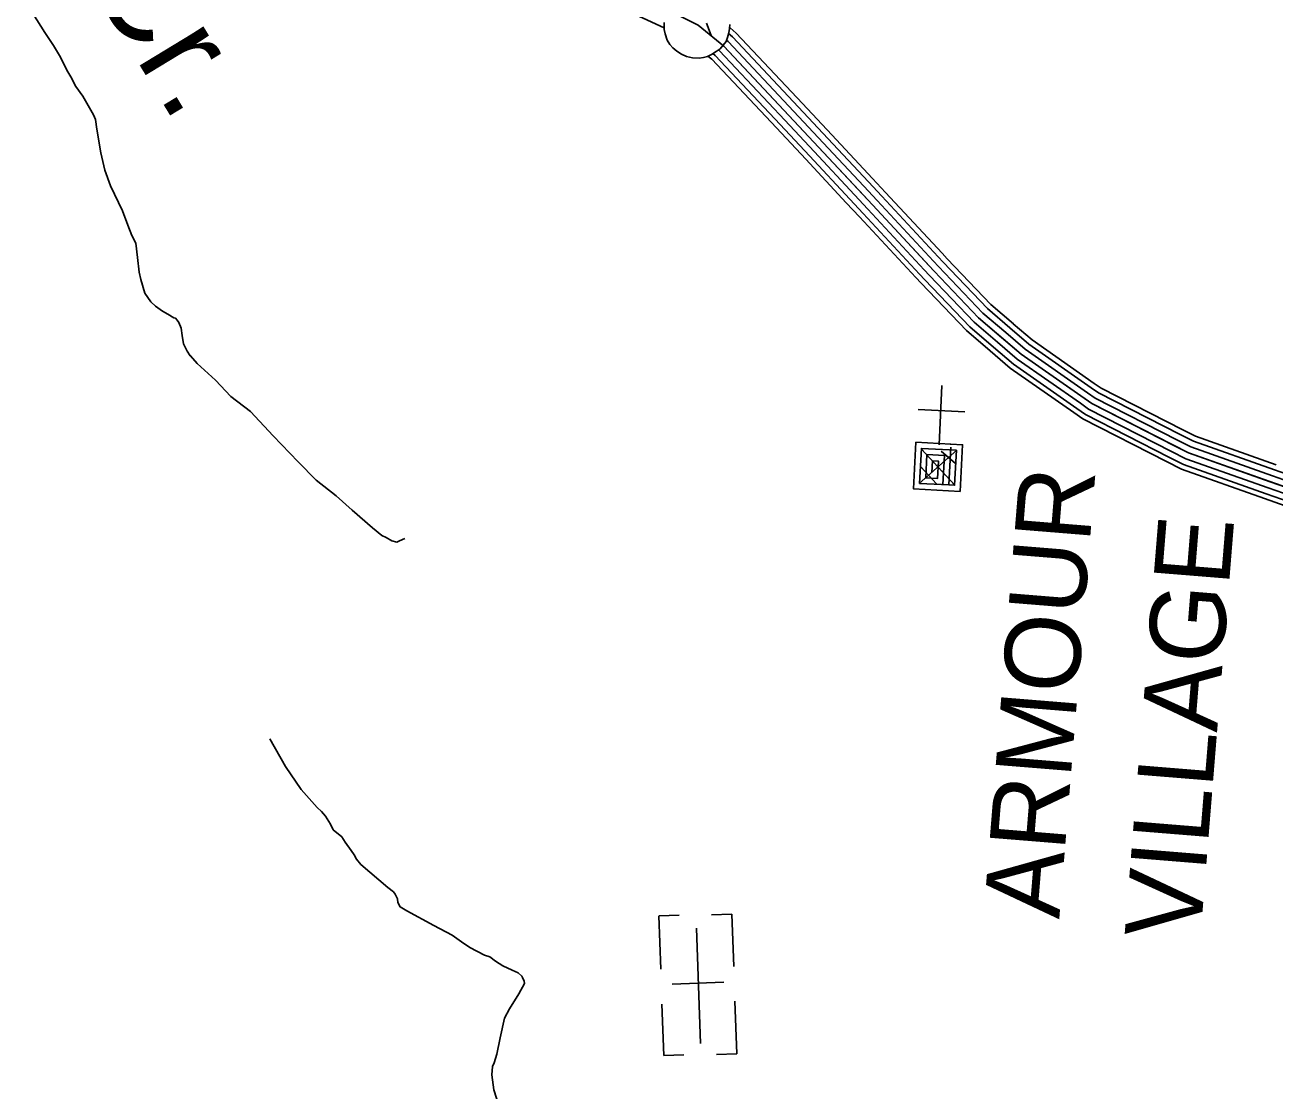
# Model space of a CAD drawing. Extents: x 1551132 to 1791609, y 378168 to 563823.
# Drawn here: x 1618894 to 1625000, y 476163 to 481369 of the extents above; entities that cross this region are included whole.
import ezdxf

# ---------------------------------------------------------------- set-up
doc = ezdxf.new("R2010")
doc.units = 0
for name, color, linetype in [('DESIGN - DRAINAGE - Bridges and Cross Drains Size Text', 7, 'Continuous'), ('DESIGN - ROW - Right-of-Way and Easement Labels', 7, 'Continuous'), ('DESIGN - TRANSPORTATION - Text', 7, 'Continuous'), ('DESIGN - UTILITIES - Cable (Underground) with Text', 7, 'Continuous'), ('SURVEY - CENTERLINE - Preliminary Text', 7, 'Continuous'), ('SURVEY - TRANSPORTATION - Roads', 7, 'Continuous'), ('SURVEY - VEGETATION - Features with Text', 7, 'Continuous')]:
    doc.layers.add(name, color=color, linetype=linetype)

msp = doc.modelspace()

# ---------------------------------------------------------------- linework, layer by layer
at = {"layer": 'DESIGN - TRANSPORTATION - Text'}
for points in [[(1618894.396, 481487.567), (1618990.527, 481332.055), (1619033.776, 481269.386), (1619067.092, 481212.852), (1619098.316, 481148.333), (1619117.932, 481116.024), (1619143.373, 481069.615), (1619176.789, 481021.097), (1619210.113, 480964.57), (1619229.696, 480930.261), (1619239.429, 480908.094), (1619244.846, 480859.926), (1619265.454, 480745.44), (1619284.428, 480661.037), (1619311.502, 480584.544), (1619370.018, 480461.566), (1619397.167, 480391.089), (1619416.558, 480340.746), (1619436.124, 480304.428), (1619443.266, 480234.193), (1619452.391, 480161.941), (1619459.949, 480125.774), (1619479.148, 480059.397), (1619508.639, 480016.946), (1619532.397, 479996.604), (1619566.113, 479972.136), (1619591.945, 479957.786), (1619621.728, 479939.377), (1619629.703, 479937.269), (1619637.586, 479927.152), (1619645.461, 479917.035), (1619657.119, 479888.834), (1619662.685, 479852.692), (1619668.194, 479812.541), (1619685.76, 479776.248), (1619701.493, 479754.006), (1619703.493, 479753.981), (1619735.034, 479715.513), (1619824.073, 479634.236), (1619899.13, 479555.134), (1619996.269, 479481.774), (1620106.841, 479362.154), (1620229.347, 479236.368), (1620316.286, 479147.107), (1620413.376, 479069.73), (1620492.557, 479000.603), (1620591.521, 478913.193), (1620637.095, 478876.55), (1620658.978, 478866.258), (1620686.786, 478849.875), (1620710.718, 478843.558), (1620722.793, 478849.425), (1620748.943, 478861.117)], [(1620090.774, 477883.407), (1620167.147, 477748.179), (1620243.787, 477634.993), (1620320.752, 477547.857), (1620342.51, 477527.548), (1620362.243, 477505.256), (1620385.784, 477466.88), (1620399.442, 477438.654), (1620441.032, 477404.062), (1620458.724, 477377.795), (1620488.239, 477337.344), (1620501.997, 477317.126), (1620513.722, 477294.942), (1620535.413, 477268.617), (1620666.094, 477156.756), (1620693.851, 477136.372), (1620701.709, 477124.246), (1620713.442, 477102.054), (1620715.217, 477083.995), (1620726.95, 477061.803), (1620758.741, 477043.369), (1620891.905, 476971.559), (1620981.361, 476924.35), (1621026.977, 476891.707), (1621066.642, 476863.157), (1621138.216, 476826.189), (1621164.123, 476817.847), (1621191.881, 476797.463), (1621227.622, 476774.971), (1621273.362, 476752.354), (1621303.22, 476739.953), (1621321.028, 476723.695), (1621324.953, 476717.636), (1621332.736, 476699.502), (1621334.586, 476687.452), (1621305.97, 476637.717), (1621261.054, 476564.132), (1621236.488, 476518.348), (1621215.305, 476422.42), (1621198.322, 476342.468), (1621185.806, 476300.542), (1621177.589, 476282.608), (1621175.098, 476242.565), (1621184.189, 476168.305), (1621209.263, 476091.837)]]:
    msp.add_lwpolyline(points, dxfattribs=at)
at = {"layer": 'DESIGN - UTILITIES - Cable (Underground) with Text'}
for p, q in [((1623484.114, 479479.585), (1623256.316, 479491.507)), ((1621990.503, 477018.599), (1621999.615, 476757.893)), ((1622090.122, 477022.075), (1621991.12, 477018.599)), ((1622346.786, 477027.053), (1622247.117, 477023.577)), ((1622355.673, 476770.48), (1622346.694, 477027.053)), ((1622308.289, 476694.361), (1622054.792, 476685.517)), ((1622005.558, 476587.081), (1622014.361, 476335.75)), ((1622370.553, 476344.246), (1622361.525, 476602.177)), ((1622014.495, 476335.75), (1622112.705, 476339.184)), ((1622370.378, 476344.246), (1622270.976, 476340.77))]:
    msp.add_line(p, q, dxfattribs=at)
for points in [[(1623372.259, 479609.478), (1623359.504, 479319.288)], [(1623359.987, 479330.196), (1623359.771, 479325.138), (1623473.69, 479319.197), (1623461.718, 479091.409), (1623233.971, 479103.331), (1623245.893, 479331.12), (1623416.747, 479322.147), (1623416.531, 479318.147)], [(1623445.482, 479292.138), (1623261.779, 479129.507)], [(1623416.006, 479307.98), (1623406.283, 479122.867), (1623263.938, 479130.299), (1623272.869, 479301.161), (1623443.723, 479292.188), (1623434.75, 479121.376), (1623377.807, 479124.367), (1623385.289, 479266.704), (1623299.837, 479271.194), (1623293.905, 479157.275), (1623350.839, 479154.326), (1623355.322, 479239.736), (1623326.813, 479241.227), (1623323.863, 479184.293)], [(1623273.527, 479298.253), (1623433.733, 479123.442)], [(1623369.313, 479287.429), (1623439.232, 479228.253)], [(1623268.953, 479210.909), (1623346.348, 479128.017)], [(1622173.683, 476957.533), (1622193.357, 476394.845)]]:
    msp.add_lwpolyline(points, dxfattribs=at)
at = {"layer": 'SURVEY - CENTERLINE - Preliminary Text'}
for points in [[(1621429.703, 481792.518), (1621496.902, 481715.858), (1621695.589, 481599.938), (1622055.63, 481432.492), (1622182.902, 481369.274), (1622307.791, 481266.055), (1622770.604, 480773.476), (1623033.64, 480490.877), (1623334.241, 480167.902), (1623551.844, 479939.755), (1623759.931, 479761.717), (1624105.272, 479520.369), (1624576.503, 479279.846), (1625199.78, 479059.924)], [(1621811.352, 481450.459), (1622015.798, 481355.382)], [(1622336.29, 481356.307), (1622338.073, 481354.832)], [(1622338.048, 481354.841), (1622367.923, 481330.157), (1622691.331, 480985.948)], [(1622303.424, 481269.663), (1622307.791, 481266.055), (1622627.408, 480925.88)], [(1622320.674, 481295.622), (1622329.04, 481288.706), (1622649.999, 480947.105)], [(1622331.132, 481327.198), (1622350.298, 481311.364), (1622672.59, 480968.339)], [(1622230.084, 481217.779), (1622248.342, 481202.687), (1622564.209, 480866.495)], [(1622254.484, 481229.671), (1622265.283, 481220.745), (1622582.226, 480883.42)], [(1622281.175, 481247.838), (1622286.541, 481243.404), (1622604.817, 480904.654)], [(1622672.582, 480968.356), (1622815.887, 480815.827), (1623014.157, 480602.813)], [(1622691.323, 480985.965), (1622834.67, 480833.394), (1623032.982, 480620.339)], [(1622604.808, 480904.671), (1622747.963, 480752.3), (1622946.084, 480539.445)], [(1622627.4, 480925.896), (1622770.604, 480773.476), (1622968.775, 480560.57)], [(1622649.991, 480947.122), (1622793.246, 480794.651), (1622991.466, 480581.696)], [(1622564.201, 480866.511), (1622707.273, 480714.241), (1622905.301, 480501.485)], [(1622582.217, 480883.437), (1622725.322, 480731.125), (1622923.392, 480518.328)], [(1623014.14, 480602.821), (1623079.022, 480533.12), (1623354.799, 480236.82)], [(1623032.957, 480620.347), (1623097.847, 480550.645), (1623373.623, 480254.346)], [(1622946.067, 480539.453), (1623010.949, 480469.751), (1623286.725, 480173.452)], [(1622968.758, 480560.579), (1623033.64, 480490.877), (1623309.416, 480194.578)], [(1622991.449, 480581.704), (1623056.331, 480512.002), (1623332.108, 480215.703)], [(1622905.285, 480501.494), (1622970.166, 480431.792), (1623245.943, 480135.493)], [(1622923.376, 480518.336), (1622988.258, 480448.634), (1623264.034, 480152.335)], [(1623354.774, 480236.837), (1623379.365, 480210.428), (1623594.535, 479984.822), (1623704.807, 479890.478)], [(1623373.598, 480254.354), (1623398.081, 480228.062), (1623612.243, 480003.515), (1623721.523, 479910.021)], [(1623286.709, 480173.46), (1623311.683, 480146.643), (1623530.494, 479917.221), (1623644.35, 479819.81)], [(1623309.4, 480194.586), (1623334.241, 480167.902), (1623551.844, 479939.755), (1623664.5, 479843.369)], [(1623332.091, 480215.712), (1623356.799, 480189.161), (1623573.193, 479962.288), (1623684.649, 479866.928)], [(1623245.935, 480135.493), (1623271.134, 480108.425), (1623492.129, 479876.72), (1623608.126, 479777.475)], [(1623264.026, 480152.335), (1623289.117, 480125.376), (1623509.153, 479894.687), (1623624.192, 479796.259)], [(1623684.632, 479866.936), (1623778.93, 479786.259), (1624084.556, 479572.662)], [(1623704.79, 479890.487), (1623797.93, 479810.801), (1624102.314, 479598.071)], [(1623721.507, 479910.029), (1623813.696, 479831.16), (1624117.047, 479619.155)], [(1623644.333, 479819.818), (1623740.931, 479737.174), (1624049.04, 479521.844)], [(1623664.483, 479843.377), (1623759.931, 479761.717), (1624066.798, 479547.253)], [(1623608.109, 479777.484), (1623706.782, 479693.065), (1624017.124, 479476.168)], [(1623624.176, 479796.268), (1623721.931, 479712.632), (1624031.282, 479496.435)], [(1624117.03, 479619.163), (1624150.546, 479595.746), (1624548.662, 479392.533)], [(1624084.548, 479572.67), (1624121.272, 479547.011), (1624522.879, 479342.015)], [(1624102.306, 479598.088), (1624137.272, 479573.645), (1624536.97, 479369.632)], [(1624049.032, 479521.852), (1624089.273, 479493.727), (1624494.696, 479286.796)], [(1624066.79, 479547.261), (1624105.272, 479520.369), (1624508.788, 479314.406)], [(1624017.116, 479476.176), (1624060.515, 479445.85), (1624469.364, 479237.162)], [(1624031.274, 479496.435), (1624073.273, 479467.093), (1624480.605, 479259.179)], [(1624548.654, 479392.541), (1624611.185, 479360.623), (1625005.476, 479221.495)], [(1624508.779, 479314.414), (1624576.503, 479279.846), (1624976.293, 479138.776)], [(1624522.871, 479342.023), (1624588.761, 479308.397), (1624986.61, 479168.01)], [(1624536.962, 479369.64), (1624601.019, 479336.948), (1624996.926, 479197.244)], [(1624480.597, 479259.187), (1624551.987, 479222.745), (1624955.66, 479080.308)], [(1624494.688, 479286.805), (1624564.245, 479251.296), (1624965.977, 479109.542)], [(1624469.355, 479237.17), (1624542.212, 479199.986), (1624947.444, 479056.999)], [(1624996.918, 479197.253), (1625218.671, 479119.009), (1625469.665, 479046.883)], [(1624976.285, 479138.785), (1625199.78, 479059.924), (1625452.54, 478987.289)], [(1624986.601, 479168.019), (1625209.229, 479089.467), (1625461.099, 479017.082)], [(1624955.652, 479080.316), (1625180.888, 479000.839), (1625435.416, 478927.696)], [(1624965.969, 479109.551), (1625190.33, 479030.382), (1625443.982, 478957.497)], [(1624947.436, 479057.007), (1625173.355, 478977.289), (1625428.591, 478903.945)]]:
    msp.add_lwpolyline(points, dxfattribs=at)
at = {"layer": 'SURVEY - TRANSPORTATION - Roads'}
msp.add_lwpolyline([(1622245.134, 481317.84), (1622223.451, 481378.774)], dxfattribs=at)
at = {"layer": 'SURVEY - VEGETATION - Features with Text'}
msp.add_lwpolyline([(1622336.24, 481371.974), (1622335.565, 481352.799), (1622332.398, 481331.515), (1622325.282, 481309.089), (1622318.34, 481289.389), (1622304.941, 481271.363), (1622288.858, 481253.305), (1622270.367, 481239.371), (1622247.859, 481225.237), (1622227.376, 481216.179), (1622207.61, 481211.145), (1622186.327, 481207.97), (1622153.753, 481209.328), (1622125.462, 481216.254), (1622100.662, 481227.162), (1622077.421, 481241.271), (1622058.28, 481257.963), (1622043.547, 481274.638), (1622031.464, 481295.664), (1622021.181, 481326.448), (1622015.339, 481348.132), (1622016.106, 481381.441)], dxfattribs=at)

# ---------------------------------------------------------------- texts
at = {"layer": 'DESIGN - DRAINAGE - Bridges and Cross Drains Size Text'}
msp.add_text('Cr.', height=475.0057, rotation=301.2636167, dxfattribs=at).set_placement((1619193.906, 481601.695))
at = {"layer": 'DESIGN - ROW - Right-of-Way and Easement Labels'}
for s, p in [('ARMOUR', (1623945.708, 477000.445)), ('VILLAGE', (1624633.958, 476897.451))]:
    msp.add_text(s, height=370.0095, rotation=85.3650306, dxfattribs=at).set_placement(p)

doc.saveas('drawing.dxf')
